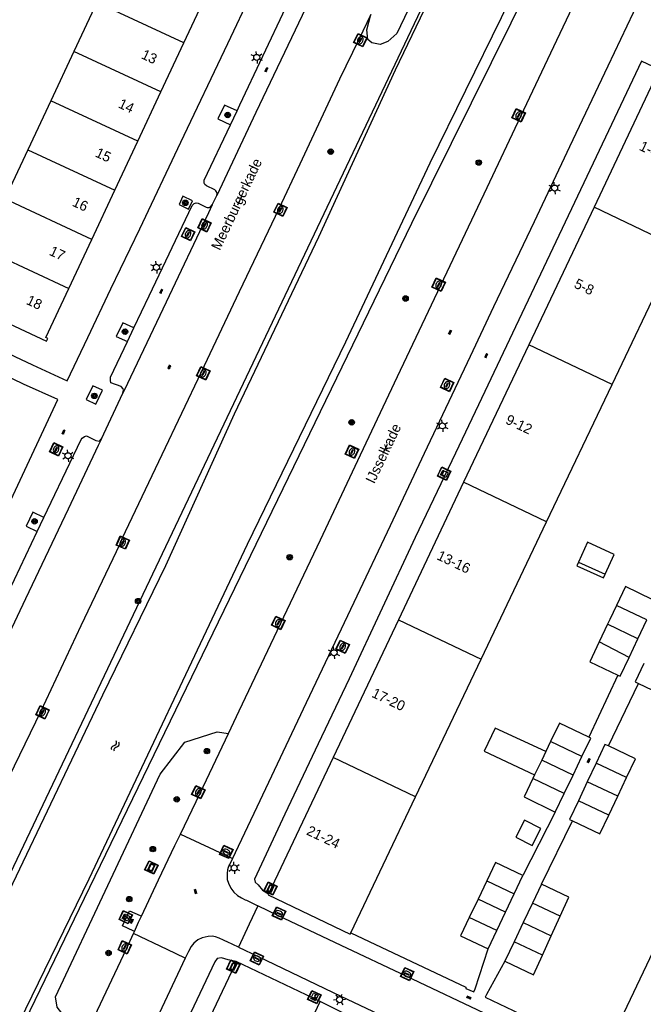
# Model space of a CAD drawing. Header units: metres. Extents: x 93870 to 95789, y 463036 to 464040.
# Tile 272 of 344: x 95333 to 95395, y 463088 to 463186. Entities that reach past the tile are written whole.
import ezdxf
from ezdxf.enums import TextEntityAlignment as Align

# ---------------------------------------------------------------- set-up
doc = ezdxf.new("R2010")
doc.units = ezdxf.units.M
doc.header["$LTSCALE"] = 25.4
for name, color, linetype in [('B_BEBOUWINGSGRENS_0', 1, 'Continuous'), ('B_LUIFEL_1', 200, 'Continuous'), ('B_TUSSENMUUR_0', 7, 'Continuous'), ('Q_BOOM_0', 3, 'Continuous'), ('Q_BRANDKRAAN_0', 5, 'Continuous'), ('Q_CAI-KAST_0', 10, 'Continuous'), ('Q_ELEKTRAKAST_0', 7, 'Continuous'), ('Q_INSPECTIE_OF_RIOOLPUT_0', 253, 'Continuous'), ('Q_KOLK_0', 254, 'Continuous'), ('Q_LICHTMAST_0', 2, 'Continuous'), ('Q_STRAATNAAMBORD_0', 7, 'Continuous'), ('S_GBKN_SYMBOOL_GV_GROOT_0', 7, 'Continuous'), ('S_GBKN_SYMBOOL_OV_GROOT_0', 7, 'Continuous'), ('S_GBKN_SYMBOOL_WATER_0', 7, 'Continuous'), ('T_CULTUURGRENS_0', 76, 'Continuous'), ('T_HEK_0', 57, 'Continuous'), ('T_WALBESCHERMING_0', 45, 'Continuous'), ('V_WEGGRENS_0', 7, 'Continuous'), ('Z_GBKN_HUISNUMMER_0', 252, 'Continuous'), ('Z_STRAATNAAM_0', 252, 'Continuous')]:
    doc.layers.add(name, color=color, linetype=linetype)

# ---------------------------------------------------------------- blocks, each defined once
blk = doc.blocks.new('Q_STRAATNAAMBORD')
for points in [[(-0.5, 0.5), (0.5, 0.5), (0.5, -0.5), (-0.5, -0.5)], [(-0.369, 0.22), (0.358, 0.22), (0.358, -0.214), (-0.369, -0.214)]]:
    blk.add_lwpolyline(points, close=True)
for points in [[(-0.442, 0.464), (0.438, 0.464, -0.414214), (0.459, 0.442), (0.459, -0.437, -0.414214), (0.438, -0.459), (-0.442, -0.459, -0.414214), (-0.463, -0.437), (-0.463, 0.442), (-0.463, 0.444), (-0.463, 0.446), (-0.463, 0.448), (-0.462, 0.45), (-0.461, 0.451), (-0.46, 0.453), (-0.459, 0.455), (-0.458, 0.456), (-0.457, 0.457), (-0.456, 0.459), (-0.454, 0.46), (-0.453, 0.461), (-0.451, 0.462), (-0.449, 0.462), (-0.447, 0.463), (-0.446, 0.463), (-0.444, 0.464), (-0.442, 0.464)], [(-0.287, 0.16), (0.281, 0.16, -0.414214), (0.303, 0.139), (0.303, -0.134, -0.414214), (0.281, -0.156), (-0.287, -0.156, -0.414214), (-0.308, -0.134), (-0.308, 0.139), (-0.308, 0.14), (-0.308, 0.142), (-0.307, 0.144), (-0.307, 0.146), (-0.306, 0.148), (-0.305, 0.149), (-0.304, 0.151), (-0.303, 0.152), (-0.302, 0.154), (-0.3, 0.155), (-0.299, 0.156), (-0.297, 0.157), (-0.296, 0.158), (-0.294, 0.159), (-0.292, 0.159), (-0.29, 0.16), (-0.288, 0.16), (-0.287, 0.16)]]:
    blk.add_lwpolyline(points, format="xyb")
blk = doc.blocks.new('Q_CAI-KAST')
for points in [[(-0.5, 0.5), (0.5, 0.5), (0.5, -0.5), (-0.5, -0.5)], [(-0.262, 0.264), (0.25, 0.264), (0.25, 0.187), (-0.262, 0.187)], [(-0.262, 0.107), (0.25, 0.107), (0.25, -0.332), (-0.262, -0.332)]]:
    blk.add_lwpolyline(points, close=True)
blk.add_lwpolyline([(-0.442, 0.464), (0.438, 0.464, -0.414214), (0.459, 0.442), (0.459, -0.437, -0.414214), (0.438, -0.459), (-0.442, -0.459, -0.414214), (-0.463, -0.437), (-0.463, 0.442), (-0.463, 0.444), (-0.463, 0.446), (-0.463, 0.448), (-0.462, 0.45), (-0.461, 0.451), (-0.46, 0.453), (-0.459, 0.455), (-0.458, 0.456), (-0.457, 0.457), (-0.456, 0.459), (-0.454, 0.46), (-0.453, 0.461), (-0.451, 0.462), (-0.449, 0.462), (-0.447, 0.463), (-0.446, 0.463), (-0.444, 0.464), (-0.442, 0.464)], format="xyb")
blk.add_circle((-0.177, -0.034), 0.0354)
blk = doc.blocks.new('Q_ELEKTRAKAST')
for points in [[(-0.5, 0.5), (0.5, 0.5), (0.5, -0.5), (-0.5, -0.5)], [(-0.262, 0.264), (0.25, 0.264), (0.25, 0.187), (-0.262, 0.187)], [(-0.262, 0.107), (0.25, 0.107), (0.25, -0.332), (-0.262, -0.332)]]:
    blk.add_lwpolyline(points, close=True)
blk.add_lwpolyline([(-0.442, 0.464), (0.438, 0.464, -0.414214), (0.459, 0.442), (0.459, -0.437, -0.414214), (0.438, -0.459), (-0.442, -0.459, -0.414214), (-0.463, -0.437), (-0.463, 0.442), (-0.463, 0.444), (-0.463, 0.446), (-0.463, 0.448), (-0.462, 0.45), (-0.461, 0.451), (-0.46, 0.453), (-0.459, 0.455), (-0.458, 0.456), (-0.457, 0.457), (-0.456, 0.459), (-0.454, 0.46), (-0.453, 0.461), (-0.451, 0.462), (-0.449, 0.462), (-0.447, 0.463), (-0.446, 0.463), (-0.444, 0.464), (-0.442, 0.464)], format="xyb")
blk.add_lwpolyline([(-0.177, 0.001, -1), (-0.177, -0.069, -1)], format="xyb", close=True)
blk.add_lwpolyline([(0.044, 0.088), (-0.056, -0.112), (0.044, -0.112), (-0.056, -0.312)])
blk = doc.blocks.new('Q_LICHTMAST')
for points in [[(-0.26, 0.15), (-0.52, 0.3)], [(0, 0.3), (0, 0.6)], [(0.26, 0.15), (0.52, 0.3)], [(-0.26, -0.15), (-0.52, -0.3)], [(0, -0.3), (0, -0.6)], [(0.26, -0.15), (0.52, -0.3)]]:
    blk.add_lwpolyline(points)
blk.add_circle((0, 0), 0.3)
blk = doc.blocks.new('Q_KOLK')
blk.add_lwpolyline([(-0.5, 0.5), (0.5, 0.5), (0.5, -0.5), (-0.5, -0.5)], close=True)
for points in [[(-0.442, 0.464), (0.438, 0.464, -0.414214), (0.459, 0.442), (0.459, -0.437, -0.414214), (0.438, -0.459), (-0.442, -0.459, -0.414214), (-0.463, -0.437), (-0.463, 0.442, -0.414214), (-0.442, 0.464)], [(-0.345, 0.105, 0.380426), (-0.276, -0.18)], [(-0.008, 0.266, 0.240218), (-0.345, 0.105)], [(-0.194, 0.045, 0.853344), (-0.194, -0.032)], [(0.331, 0.111, 0.240191), (-0.008, 0.266)], [(0.185, -0.032, 0.849746), (0.185, 0.045)], [(0.267, -0.176, 0.380426), (0.331, 0.111)], [(-0.276, -0.18, 0.148452), (0.012, -0.257)], [(0.012, -0.257, 0.131742), (0.267, -0.176)]]:
    blk.add_lwpolyline(points, format="xyb")
for points in [[(-0.194, 0.045), (0.185, 0.045)], [(0.185, -0.032), (-0.194, -0.032)]]:
    blk.add_lwpolyline(points)
blk = doc.blocks.new('Q_BRANDKRAAN')
blk.add_lwpolyline([(-0.5, 0.5), (0.5, 0.5), (0.5, -0.5), (-0.5, -0.5)], close=True)
for points in [[(-0.442, 0.464), (0.438, 0.464, -0.414214), (0.459, 0.442), (0.459, -0.437, -0.414214), (0.438, -0.459), (-0.442, -0.459, -0.414214), (-0.463, -0.437), (-0.463, 0.442), (-0.463, 0.444), (-0.463, 0.446), (-0.463, 0.448), (-0.462, 0.45), (-0.461, 0.451), (-0.46, 0.453), (-0.459, 0.455), (-0.458, 0.456), (-0.457, 0.457), (-0.456, 0.459), (-0.454, 0.46), (-0.453, 0.461), (-0.451, 0.462), (-0.449, 0.462), (-0.447, 0.463), (-0.446, 0.463), (-0.444, 0.464), (-0.442, 0.464)], [(-0.345, 0.105, 0.380426), (-0.276, -0.18)], [(-0.008, 0.266, 0.240218), (-0.345, 0.105)], [(-0.194, 0.045, 0.853344), (-0.194, -0.032)], [(0.331, 0.111, 0.240191), (-0.008, 0.266)], [(0.185, -0.032, 0.849746), (0.185, 0.045)], [(0.267, -0.176, 0.380426), (0.331, 0.111)], [(-0.276, -0.18, 0.148452), (0.012, -0.257)], [(0.012, -0.257, 0.131742), (0.267, -0.176)]]:
    blk.add_lwpolyline(points, format="xyb")
for points in [[(-0.194, 0.045), (0.185, 0.045)], [(0.185, -0.032), (-0.194, -0.032)]]:
    blk.add_lwpolyline(points)
blk = doc.blocks.new('Q_INSPECTIE_OF_RIOOLPUT')
blk.add_lwpolyline([(-0.5, 0.5), (0.5, 0.5), (0.5, -0.5), (-0.5, -0.5)], close=True)
for points in [[(-0.442, 0.464), (0.438, 0.464, -0.414214), (0.459, 0.442), (0.459, -0.437, -0.414214), (0.438, -0.459), (-0.442, -0.459, -0.414214), (-0.463, -0.437), (-0.463, 0.442), (-0.463, 0.444), (-0.463, 0.446), (-0.463, 0.448), (-0.462, 0.45), (-0.461, 0.451), (-0.46, 0.453), (-0.459, 0.455), (-0.458, 0.456), (-0.457, 0.457), (-0.456, 0.459), (-0.454, 0.46), (-0.453, 0.461), (-0.451, 0.462), (-0.449, 0.462), (-0.447, 0.463), (-0.446, 0.463), (-0.444, 0.464), (-0.442, 0.464)], [(-0.345, 0.105, 0.380426), (-0.276, -0.18)], [(-0.008, 0.266, 0.240218), (-0.345, 0.105)], [(-0.194, 0.045, 0.853344), (-0.194, -0.032)], [(0.331, 0.111, 0.240191), (-0.008, 0.266)], [(0.185, -0.032, 0.849746), (0.185, 0.045)], [(0.267, -0.176, 0.380426), (0.331, 0.111)], [(-0.276, -0.18, 0.148452), (0.012, -0.257)], [(0.012, -0.257, 0.131742), (0.267, -0.176)]]:
    blk.add_lwpolyline(points, format="xyb")
for points in [[(-0.194, 0.045), (0.185, 0.045)], [(0.185, -0.032), (-0.194, -0.032)]]:
    blk.add_lwpolyline(points)
blk = doc.blocks.new('Q_BOOM')
for radius in [0.27, 0.18, 0.09]:
    blk.add_circle((0, 0), radius)
blk = doc.blocks.new('S_GBKN_SYMBOOL_WATER')
for points in [[(-0.5, 0.15), (-0.438, 0.212), (-0.312, 0.275), (-0.188, 0.275), (-0.062, 0.212), (0, 0.15), (0.062, 0.087), (0.188, 0.025), (0.312, 0.025), (0.438, 0.087), (0.5, 0.15)], [(-0.5, -0.15), (-0.438, -0.087), (-0.312, -0.025), (-0.188, -0.025), (-0.062, -0.087), (0, -0.15), (0.062, -0.212), (0.188, -0.275), (0.312, -0.275), (0.438, -0.212), (0.5, -0.15)]]:
    blk.add_lwpolyline(points)
blk = doc.blocks.new('S_GBKN_SYMBOOL_OV_GROOT')
for points in [[(-0.21875, 0.0625), (0.21875, 0.0625)], [(-0.21875, 0), (0.21875, 0)], [(-0.1875, 0.0625), (-0.1875, 0)], [(-0.125, 0.09375), (-0.125, 0.0625)], [(-0.125, 0), (-0.125, -0.0625)], [(-0.0625, 0.0625), (-0.0625, 0)], [(0, 0.09375), (0, 0.0625)], [(0, 0), (0, -0.0625)], [(0.0625, 0.0625), (0.0625, 0)], [(0.125, 0.09375), (0.125, 0.0625)], [(0.125, 0), (0.125, -0.0625)], [(0.1875, 0.0625), (0.1875, 0)], [(-0.21875, -0.0625), (0.21875, -0.0625)], [(-0.1875, -0.0625), (-0.1875, -0.09375)], [(-0.0625, -0.0625), (-0.0625, -0.09375)], [(0.0625, -0.0625), (0.0625, -0.09375)], [(0.1875, -0.0625), (0.1875, -0.09375)]]:
    blk.add_lwpolyline(points)
blk = doc.blocks.new('S_GBKN_SYMBOOL_GV_GROOT')
for points in [[(-0.1875, 0.03125), (-0.09375, 0.09375)], [(-0.1875, -0.0625), (0.0625, 0.09375)], [(-0.1875, 0.09375), (0.125, -0.09375)], [(-0.1875, 0), (-0.03125, -0.09375)], [(-0.125, -0.09375), (0.1875, 0.09375)], [(-0.0625, 0.09375), (0.1875, -0.0625)], [(0.03125, -0.09375), (0.1875, 0)], [(0.09375, 0.09375), (0.1875, 0.03125)]]:
    blk.add_lwpolyline(points)
blk = doc.blocks.new('LDN_BLOK7_AUTOCAD_OD_1_FMEBLOCK10')
at = {"layer": 'T_CULTUURGRENS_0'}
blk.add_line((3.061, 15.629), (-43.908, -83.094), dxfattribs=at)
blk.add_lwpolyline([(-35.889, -83.094), (-32.578, -76.263), (-7.174, -23.853), (25.202, 42.943), (42.932, 78.654), (43.664, 80.922), (43.908, 82.093), (43.494, 83.094)], dxfattribs=at)
blk = doc.blocks.new('LDN_BLOK7_AUTOCAD_OD_1_FMEBLOCK28')
at = {"layer": 'T_WALBESCHERMING_0'}
blk.add_lwpolyline([(-35.278, -82.217), (-22.879, -56.237), (-13.99, -37.781), (-5.861, -21.042), (9.826, 12.049), (19.545, 32.073), (27.883, 49.771), (34.949, 64.157), (42.025, 79.331), (42.18, 79.896), (42.184, 80.315), (42, 81.451), (41.812, 82.217)], dxfattribs=at)

msp = doc.modelspace()

# ---------------------------------------------------------------- linework, layer by layer
at = {"layer": 'B_BEBOUWINGSGRENS_0'}
for p, q in [((95340.707, 463187.39), (95338.431, 463182.53)), ((95349.304, 463183.394), (95351.579, 463188.254)), ((95347.028, 463178.534), (95349.304, 463183.394)), ((95338.431, 463182.53), (95336.156, 463177.67)), ((95396.35, 463180.74), (95389.898, 463167.135)), ((95344.752, 463173.673), (95347.028, 463178.534)), ((95336.156, 463177.67), (95333.88, 463172.81)), ((95342.477, 463168.813), (95344.752, 463173.673)), ((95333.88, 463172.81), (95331.605, 463167.95)), ((95340.201, 463163.953), (95342.477, 463168.813)), ((95389.898, 463167.135), (95383.447, 463153.53)), ((95337.926, 463159.093), (95340.201, 463163.953)), ((95391.682, 463149.596), (95398.161, 463163.188)), ((95383.447, 463153.53), (95376.995, 463139.925)), ((95385.202, 463136.004), (95391.682, 463149.596)), ((95376.995, 463139.925), (95370.543, 463126.32)), ((95378.723, 463122.413), (95385.202, 463136.004)), ((95390.989, 463130.821), (95391.895, 463132.784)), ((95388.356, 463132.036), (95390.989, 463130.821)), ((95370.543, 463126.32), (95364.092, 463112.715)), ((95394.25, 463124.45), (95395.135, 463126.305)), ((95391.24, 463125.884), (95390.409, 463124.14)), ((95393.364, 463122.593), (95394.25, 463124.45)), ((95372.244, 463108.821), (95378.723, 463122.413)), ((95385.603, 463114.278), (95385.138, 463113.307)), ((95364.092, 463112.715), (95357.688, 463099.211)), ((95387.82, 463110.97), (95388.694, 463112.799)), ((95390.105, 463112.142), (95389.23, 463110.285)), ((95384.02, 463110.972), (95383.85, 463110.616)), ((95386.945, 463109.141), (95387.82, 463110.97)), ((95392.24, 463108.865), (95393.115, 463110.723)), ((95389.23, 463110.285), (95388.355, 463108.427)), ((95365.821, 463095.347), (95372.244, 463108.821)), ((95386.07, 463107.31), (95386.945, 463109.141)), ((95391.365, 463107.008), (95392.24, 463108.865)), ((95381.997, 463099.214), (95382.85, 463101.02)), ((95379.28, 463100.501), (95378.42, 463098.693)), ((95384.71, 463100.18), (95383.803, 463098.277)), ((95387.42, 463098.9), (95384.71, 463100.18)), ((95378.42, 463098.693), (95377.559, 463096.881)), ((95381.14, 463097.4), (95381.997, 463099.214)), ((95386.555, 463096.996), (95387.42, 463098.9)), ((95383.803, 463098.277), (95382.895, 463096.369)), ((95380.285, 463095.59), (95381.14, 463097.4)), ((95385.67, 463095.048), (95386.555, 463096.996)), ((95397.418, 463097.101), (95390.97, 463083.51)), ((95382.895, 463096.369), (95381.986, 463094.461)), ((95379.43, 463093.78), (95380.285, 463095.59)), ((95384.807, 463093.148), (95385.67, 463095.048)), ((95381.986, 463094.461), (95381.079, 463092.557)), ((95362.81, 463088.57), (95354.49, 463092.51))]:
    msp.add_line(p, q, dxfattribs=at)
for points in [[(95329.329, 463163.089), (95327.065, 463158.253), (95326.875, 463158.343), (95326.743, 463158.064), (95335.707, 463153.868), (95335.839, 463154.147), (95335.65, 463154.233), (95337.926, 463159.093)], [(95391.895, 463132.784), (95389.261, 463133.999), (95388.356, 463132.036)], [(95395.637, 463128.343), (95393.01, 463129.6), (95392.124, 463127.741)], [(95392.124, 463127.741), (95391.456, 463126.338), (95391.24, 463125.884)], [(95390.409, 463124.14), (95389.47, 463122.17), (95392.269, 463120.84)], [(95392.269, 463120.84), (95392.48, 463120.74), (95393.364, 463122.593)], [(95394.835, 463121.993), (95393.97, 463120.17), (95394.29, 463120.018)], [(95394.29, 463120.018), (95396.99, 463118.74), (95397.851, 463120.567)], [(95385.138, 463113.307), (95380.119, 463115.589), (95379.036, 463113.34), (95384.02, 463110.972)], [(95389.389, 463114.717), (95386.48, 463116.11), (95385.603, 463114.278)], [(95388.694, 463112.799), (95389.57, 463114.63), (95389.389, 463114.717)], [(95391.32, 463113.84), (95390.98, 463114), (95390.105, 463112.142)], [(95393.115, 463110.723), (95393.99, 463112.58), (95391.32, 463113.84)], [(95383.85, 463110.616), (95382.98, 463108.8), (95386.07, 463107.31)], [(95388.355, 463108.427), (95387.48, 463106.57), (95387.775, 463106.431)], [(95387.775, 463106.431), (95390.49, 463105.15), (95391.365, 463107.008)], [(95382.85, 463101.02), (95380.14, 463102.31), (95379.28, 463100.501)], [(95357.688, 463099.211), (95357.64, 463099.11), (95365.77, 463095.24), (95365.821, 463095.347)], [(95377.559, 463096.881), (95376.694, 463095.062), (95379.43, 463093.78)], [(95381.079, 463092.557), (95383.92, 463091.195), (95384.807, 463093.148)], [(95354.49, 463092.51), (95354.314, 463092.138), (95347.995, 463078.79)], [(95356.315, 463074.85), (95358.595, 463073.77), (95361.254, 463079.386), (95358.974, 463080.466), (95362.81, 463088.57)]]:
    msp.add_lwpolyline(points, dxfattribs=at)
at = {"layer": 'B_LUIFEL_1'}
msp.add_line((95390.821, 463130.458), (95390.989, 463130.821), dxfattribs=at)
for points in [[(95388.356, 463132.036), (95388.188, 463131.672), (95390.821, 463130.458)], [(95383.762, 463103.998), (95384.628, 463105.689), (95383.025, 463106.51), (95382.159, 463104.818), (95383.762, 463103.998)]]:
    msp.add_lwpolyline(points, dxfattribs=at)
at = {"layer": 'B_TUSSENMUUR_0'}
for p, q in [((95349.304, 463183.394), (95340.707, 463187.39)), ((95347.028, 463178.534), (95338.431, 463182.53)), ((95344.752, 463173.673), (95336.156, 463177.67)), ((95333.88, 463172.81), (95342.477, 463168.813)), ((95340.201, 463163.953), (95331.605, 463167.95)), ((95398.161, 463163.188), (95389.898, 463167.135)), ((95329.329, 463163.089), (95337.926, 463159.093)), ((95391.682, 463149.596), (95383.447, 463153.53)), ((95385.202, 463136.004), (95376.995, 463139.925)), ((95395.135, 463126.305), (95392.124, 463127.741)), ((95370.543, 463126.32), (95378.723, 463122.413)), ((95394.25, 463124.45), (95391.24, 463125.884)), ((95393.364, 463122.593), (95390.409, 463124.14)), ((95388.694, 463112.799), (95385.603, 463114.278)), ((95385.138, 463113.307), (95384.726, 463112.44)), ((95372.244, 463108.821), (95364.092, 463112.715)), ((95384.726, 463112.44), (95384.02, 463110.972)), ((95387.82, 463110.97), (95384.726, 463112.44)), ((95393.115, 463110.723), (95390.105, 463112.142)), ((95386.945, 463109.141), (95383.85, 463110.616)), ((95392.24, 463108.865), (95389.23, 463110.285)), ((95391.365, 463107.008), (95388.355, 463108.427)), ((95379.28, 463100.501), (95381.997, 463099.214)), ((95381.14, 463097.4), (95378.42, 463098.693)), ((95386.555, 463096.996), (95383.803, 463098.277)), ((95380.285, 463095.59), (95377.559, 463096.881)), ((95382.895, 463096.369), (95385.67, 463095.048)), ((95384.807, 463093.148), (95381.986, 463094.461))]:
    msp.add_line(p, q, dxfattribs=at)
at = {"layer": 'T_CULTUURGRENS_0'}
for points in [[(95390.159, 463205.719), (95389.183, 463206.67), (95387.695, 463207.499), (95386.28, 463207.768), (95383.84, 463207.402), (95382, 463206.093), (95349.726, 463138.255)], [(95376.628, 463204.779), (95377.49, 463204.928), (95378.006, 463204.764), (95378.308, 463204.273), (95378.523, 463202.597), (95377.194, 463199.032), (95375.64, 463195.279), (95370.399, 463184.301), (95369.496, 463183.524), (95368.722, 463183.238), (95367.904, 463183.401), (95367.517, 463183.728), (95367.431, 463184.669), (95367.811, 463186.19)], [(95339.344, 463084.724), (95336.76, 463088.002), (95336.607, 463089.016), (95346.975, 463111.04), (95349.415, 463114.228), (95352.617, 463115.242), (95353.733, 463115.091)]]:
    msp.add_lwpolyline(points, dxfattribs=at)
at = {"layer": 'T_HEK_0'}
for p, q in [((95392.269, 463120.84), (95389.389, 463114.717)), ((95391.32, 463113.84), (95394.29, 463120.018)), ((95386.07, 463107.31), (95382.85, 463101.02)), ((95384.71, 463100.18), (95387.775, 463106.431))]:
    msp.add_line(p, q, dxfattribs=at)
at = {"layer": 'T_WALBESCHERMING_0'}
msp.add_lwpolyline([(95387.606, 463203.966), (95387.12, 463204.588), (95386.681, 463204.963), (95385.603, 463205.517), (95385.063, 463205.696), (95384.151, 463205.731), (95382.146, 463204.966), (95381.748, 463204.65), (95370.233, 463180.679), (95362.649, 463164.18), (95354.289, 463146.654), (95347.511, 463131.649), (95341.276, 463118.856), (95327.538, 463090.178), (95322.585, 463079.588), (95315.104, 463063.124)], dxfattribs=at)
at = {"layer": 'V_WEGGRENS_0'}
for p, q in [((95396.35, 463180.74), (95394.604, 463181.574)), ((95353.929, 463175.284), (95354.584, 463176.657)), ((95352.113, 463167.365), (95352.573, 463168.302)), ((95343.72, 463153.835), (95344.363, 463155.186)), ((95341.159, 463144.208), (95343.273, 463148.745)), ((95334.803, 463135.052), (95335.454, 463136.427)), ((95344.331, 463095.286), (95344.425, 463095.496)), ((95378.125, 463089.805), (95379.43, 463093.78)), ((95381.079, 463092.557), (95379.262, 463089.262)), ((95374.174, 463082.901), (95362.81, 463088.57))]:
    msp.add_line(p, q, dxfattribs=at)
for points in [[(95353.733, 463115.091), (95354.783, 463117.315), (95358.863, 463125.911), (95362.823, 463134.217), (95366.787, 463142.636), (95370.463, 463150.377), (95374.742, 463159.414), (95379.334, 463169.098), (95382.641, 463176.136), (95386.206, 463183.67), (95390.332, 463192.359), (95392.367, 463196.628), (95394.584, 463201.402), (95395.547, 463203.415), (95396.006, 463204.431)], [(95402.058, 463203.819), (95400.974, 463201.523), (95398.776, 463196.917), (95395.039, 463189.019), (95391.276, 463181.096), (95387.462, 463173.111), (95383.96, 463165.688), (95379.961, 463157.264), (95377.631, 463152.349), (95373.097, 463142.783), (95369.711, 463135.608), (95366.117, 463128.028), (95361.423, 463118.093), (95356.526, 463107.785), (95354.394, 463103.281), (95354.128, 463102.725)], [(95337.762, 463149.97), (95339.801, 463154.232), (95342.099, 463159.054), (95344.941, 463164.985), (95349.001, 463173.562), (95353.661, 463183.328), (95358.36, 463193.238), (95361.184, 463198.986)], [(95363.666, 463191.676), (95361.027, 463186.1), (95356.435, 463176.496), (95352.573, 463168.302)], [(95354.584, 463176.657), (95354.863, 463177.242), (95359.416, 463186.871), (95359.589, 463187.232)], [(95367.811, 463186.19), (95366.624, 463183.718), (95364.726, 463179.792), (95360.788, 463171.406), (95358.7, 463166.977), (95354.785, 463158.746), (95351.038, 463150.831), (95347.131, 463142.633), (95343.173, 463134.331), (95343.069, 463134.03), (95342.968, 463133.805), (95339.104, 463125.734), (95335.144, 463117.299), (95332.007, 463110.771), (95327.791, 463101.871), (95326.601, 463099.428), (95325.112, 463096.247), (95324.849, 463095.717)], [(95394.604, 463181.574), (95391.316, 463174.694), (95384.898, 463161.124), (95378.476, 463147.58), (95376.208, 463142.798), (95372.192, 463134.446), (95365.66, 463120.498), (95362.617, 463114.038), (95359.31, 463107.098), (95356.294, 463100.674)], [(95354.584, 463176.657), (95353.341, 463177.229), (95352.687, 463175.878), (95353.929, 463175.284)], [(95352.573, 463168.302), (95352.592, 463168.475), (95352.547, 463168.651), (95352.489, 463168.759), (95352.378, 463168.847), (95351.542, 463169.235), (95351.373, 463169.379), (95351.32, 463169.498), (95351.307, 463169.656), (95351.316, 463169.81), (95353.929, 463175.284)], [(95348.832, 463167.415), (95349.764, 463166.924), (95350.161, 463167.748), (95349.223, 463168.23), (95348.832, 463167.415)], [(95352.113, 463167.365), (95351.755, 463166.581), (95347.556, 463157.755), (95343.415, 463148.989), (95343.273, 463148.745)], [(95344.363, 463155.186), (95345.881, 463158.377), (95350.132, 463167.296), (95350.326, 463167.49), (95350.522, 463167.567), (95350.733, 463167.527), (95351.509, 463167.141), (95351.634, 463167.115), (95351.804, 463167.118), (95351.97, 463167.189), (95352.113, 463167.365)], [(95316.253, 463160.045), (95334.336, 463151.538), (95337.762, 463149.97)], [(95336.836, 463148.101), (95333.46, 463149.625), (95315.435, 463158.341)], [(95344.363, 463155.186), (95343.284, 463155.709), (95342.626, 463154.342), (95343.72, 463153.835)], [(95343.273, 463148.745), (95343.331, 463149.022), (95343.295, 463149.177), (95343.123, 463149.397), (95342.088, 463149.774), (95342.045, 463149.983), (95342.055, 463150.337), (95343.72, 463153.835)], [(95339.641, 463148.1), (95340.617, 463147.64), (95341.262, 463149.019), (95340.295, 463149.472), (95339.641, 463148.1)], [(95309.836, 463090.949), (95313.986, 463099.812), (95318.641, 463109.622), (95320.936, 463114.462), (95323.156, 463119.14), (95325.463, 463123.97), (95327.925, 463129.178), (95332.41, 463138.634), (95336.836, 463148.101)], [(95335.454, 463136.427), (95336.173, 463137.945), (95339.135, 463144.152), (95339.249, 463144.303), (95339.483, 463144.439), (95339.675, 463144.509), (95340.605, 463144.053), (95340.957, 463144.003), (95341.159, 463144.208)], [(95341.159, 463144.208), (95340.844, 463143.547), (95337.858, 463137.28), (95333.644, 463128.393), (95330.051, 463120.85), (95326.099, 463112.577), (95322.321, 463104.336), (95318.218, 463095.711), (95316.643, 463092.532)], [(95335.454, 463136.427), (95334.377, 463136.972), (95333.721, 463135.589), (95334.803, 463135.052)], [(95331.858, 463128.832), (95331.988, 463129.105), (95334.803, 463135.052)], [(95348.986, 463105.111), (95350.942, 463109.176), (95353.733, 463115.091)], [(95345.11, 463097.007), (95346.787, 463100.6), (95348.421, 463103.993), (95348.986, 463105.111)], [(95348.986, 463105.111), (95352.314, 463103.567), (95354.128, 463102.725)], [(95354.128, 463102.725), (95353.691, 463101.811), (95353.634, 463101.576), (95353.593, 463101.212), (95353.609, 463100.646), (95353.728, 463100.255), (95353.969, 463099.772), (95354.266, 463099.372), (95354.621, 463099.044), (95355.007, 463098.812), (95355.378, 463098.632)], [(95356.294, 463100.674), (95356.372, 463100.376), (95356.667, 463100.093), (95357.097, 463099.566), (95357.688, 463099.211)], [(95356.616, 463098.02), (95355.774, 463096.206), (95354.73, 463093.957)], [(95355.378, 463098.632), (95355.494, 463098.576), (95356.616, 463098.02)], [(95399.907, 463077.45), (95398.584, 463078.093), (95397.932, 463078.419), (95391.982, 463081.253), (95385.291, 463084.451), (95379.664, 463087.121), (95371.312, 463091.067), (95364.88, 463094.095), (95358.627, 463097.06), (95356.616, 463098.02)], [(95344.425, 463095.496), (95344.288, 463095.557), (95343.233, 463096.043), (95343.938, 463097.537), (95344.976, 463097.068), (95345.11, 463097.007)], [(95344.425, 463095.496), (95344.835, 463096.417), (95345.11, 463097.007)], [(95339.344, 463084.724), (95339.609, 463085.282), (95343.651, 463093.792), (95344.331, 463095.286)], [(95349.451, 463092.858), (95347.644, 463093.715), (95344.331, 463095.286)], [(95353.359, 463094.583), (95353.232, 463094.638), (95352.821, 463094.836), (95352.449, 463094.961), (95352.104, 463095.018), (95351.706, 463094.999), (95351.133, 463094.88), (95350.708, 463094.664), (95350.297, 463094.328), (95350.047, 463093.993), (95349.78, 463093.518), (95349.451, 463092.858)], [(95365.821, 463095.347), (95377.219, 463089.983), (95377.204, 463089.864), (95377.996, 463089.534), (95378.125, 463089.805)], [(95354.73, 463093.957), (95353.582, 463094.485), (95353.359, 463094.583)], [(95354.73, 463093.957), (95356.651, 463093.033), (95364.847, 463089.081), (95373.559, 463084.961), (95378.46, 463082.651), (95383.344, 463080.32), (95395.956, 463074.324), (95396.159, 463074.221), (95396.515, 463074.05), (95396.954, 463073.783), (95397.328, 463073.529), (95397.654, 463073.286), (95398.044, 463072.958), (95398.416, 463072.563), (95398.664, 463072.227), (95398.939, 463071.766), (95398.994, 463071.661)], [(95349.451, 463092.858), (95346.644, 463086.899), (95343.086, 463079.428), (95340.383, 463073.695), (95337.21, 463067.077), (95336.199, 463064.911), (95333.629, 463059.487), (95330.48, 463052.857), (95326.909, 463045.3), (95324.173, 463039.532)], [(95354.49, 463092.51), (95353.686, 463092.673), (95353.044, 463092.892), (95352.614, 463092.817), (95352.375, 463092.48)], [(95352.375, 463092.48), (95349.399, 463086.231), (95345.798, 463078.611), (95342.984, 463072.691), (95339.854, 463065.944), (95338.176, 463062.466)], [(95379.262, 463089.262), (95379.133, 463088.991), (95390.915, 463083.395), (95390.97, 463083.51)]]:
    msp.add_lwpolyline(points, dxfattribs=at)
at = {"layer": 'Z_STRAATNAAM_0'}
for p, q in [((95354.637, 463167.382), (95355.066, 463168.285)), ((95369.027, 463142.79), (95369.456, 463143.693))]:
    msp.add_line(p, q, dxfattribs=at)

# ---------------------------------------------------------------- block references
at = {"layer": 'Q_BOOM_0'}
for p, rotation in [((95353.648, 463176.247), 64.4961723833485), ((95363.843, 463172.623), 64.55718168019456), ((95378.498, 463171.551), 64.83221019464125), ((95349.459, 463167.564), 152.2186606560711), ((95371.252, 463158.101), 64.66254595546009), ((95343.492, 463154.816), 64.29634758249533), ((95340.456, 463148.47), 64.93308640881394), ((95365.919, 463145.857), 64.59817024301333), ((95334.535, 463136.06), 64.62355687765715), ((95359.782, 463132.511), 64.5098844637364), ((95344.784, 463128.172), 64.5567905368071), ((95351.595, 463113.336), 64.73966099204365), ((95348.612, 463108.563), 64.30403289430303), ((95346.242, 463103.639), 64.28547689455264), ((95343.903, 463098.697), 155.6850989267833), ((95341.863, 463093.366), 64.59365523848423)]:
    msp.add_blockref('Q_BOOM', p, dxfattribs=dict(at, rotation=rotation))
at = {"layer": 'Q_BRANDKRAAN_0'}
for p, rotation in [((95336.682, 463143.18), 64.48937617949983), ((95365.032, 463123.654), 64.71062104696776)]:
    msp.add_blockref('Q_BRANDKRAAN', p, dxfattribs=dict(at, rotation=rotation))
at = {"layer": 'Q_CAI-KAST_0', "rotation": 64.31975538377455}
msp.add_blockref('Q_CAI-KAST', (95375.062, 463140.777), dxfattribs=at)
at = {"layer": 'Q_ELEKTRAKAST_0'}
for p, rotation in [((95343.561, 463096.903), 64.73795876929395), ((95362.228, 463088.996), 154.6597448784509)]:
    msp.add_blockref('Q_ELEKTRAKAST', p, dxfattribs=dict(at, rotation=rotation))
at = {"layer": 'Q_INSPECTIE_OF_RIOOLPUT_0'}
for p, rotation in [((95351.362, 463165.334), 64.55706946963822), ((95349.735, 463164.47), 64.51646008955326), ((95375.358, 463149.552), 64.64043719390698), ((95353.514, 463103.359), 155.1007994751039)]:
    msp.add_blockref('Q_INSPECTIE_OF_RIOOLPUT', p, dxfattribs=dict(at, rotation=rotation))
at = {"layer": 'Q_KOLK_0'}
for p, rotation in [((95366.78, 463183.647), 64.35070616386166), ((95382.441, 463176.217), 64.83221019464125), ((95358.866, 463166.874), 64.56232981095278), ((95374.524, 463159.468), 64.66254595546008), ((95351.243, 463150.705), 64.51848113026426), ((95365.95, 463142.95), 64.78707867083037), ((95343.277, 463133.955), 65.82521804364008), ((95358.659, 463126.012), 64.5098844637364), ((95335.332, 463117.169), 64.33360469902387), ((95350.747, 463109.273), 64.73966099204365), ((95358.732, 463097.278), 154.6309832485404), ((95343.461, 463093.922), 65.52715756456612), ((95356.538, 463092.823), 154.3124697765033), ((95371.41, 463091.28), 154.7902970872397)]:
    msp.add_blockref('Q_KOLK', p, dxfattribs=dict(at, rotation=rotation))
at = {"layer": 'Q_LICHTMAST_0'}
for p, rotation in [((95356.527, 463181.947), 64.69322756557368), ((95385.996, 463169.022), 64.74314370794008), ((95346.6, 463161.186), 64.51646008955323), ((95374.898, 463145.505), 64.64043719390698), ((95337.845, 463142.547), 64.48937617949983), ((95364.169, 463123.057), 64.71062104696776), ((95354.29, 463101.78), 64.44668964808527), ((95364.716, 463088.746), 154.6900213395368)]:
    msp.add_blockref('Q_LICHTMAST', p, dxfattribs=dict(at, rotation=rotation))
at = {"layer": 'Q_STRAATNAAMBORD_0'}
for p, rotation in [((95346.1, 463101.829), 64.28547689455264), ((95357.884, 463099.742), 64.62829540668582), ((95354.204, 463092.017), 64.66692622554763)]:
    msp.add_blockref('Q_STRAATNAAMBORD', p, dxfattribs=dict(at, rotation=rotation))
at = {"layer": 'S_GBKN_SYMBOOL_GV_GROOT_0', "rotation": 64.71426173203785}
msp.add_blockref('S_GBKN_SYMBOOL_GV_GROOT', (95347.884, 463151.329), dxfattribs=at)
at = {"layer": 'S_GBKN_SYMBOOL_OV_GROOT_0'}
for p, rotation in [((95357.487, 463180.743), 64.69322756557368), ((95347.079, 463158.818), 64.55706946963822), ((95375.663, 463154.776), 64.66254595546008), ((95379.239, 463152.465), 64.6362878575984), ((95337.411, 463144.9), 64.94302959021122), ((95389.375, 463112.408), 64.77065110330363), ((95350.474, 463099.447), 106.9275130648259), ((95344.172, 463096.521), 64.73795876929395), ((95377.521, 463088.943), 157.3801350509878)]:
    msp.add_blockref('S_GBKN_SYMBOOL_OV_GROOT', p, dxfattribs=dict(at, rotation=rotation))
at = {"layer": 'S_GBKN_SYMBOOL_WATER_0', "rotation": 64.63641010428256}
msp.add_blockref('S_GBKN_SYMBOOL_WATER', (95342.541, 463113.831), dxfattribs=at)
at = {"layer": 'T_CULTUURGRENS_0'}
msp.add_blockref('LDN_BLOK7_AUTOCAD_OD_1_FMEBLOCK10', (95346.665, 463122.626), dxfattribs=at)
at = {"layer": 'T_WALBESCHERMING_0'}
msp.add_blockref('LDN_BLOK7_AUTOCAD_OD_1_FMEBLOCK28', (95345.794, 463121.749), dxfattribs=at)

# ---------------------------------------------------------------- texts
at = {"layer": 'Z_GBKN_HUISNUMMER_0', "linetype": 'Continuous'}
for s, rotation, p in [('13', 334.9, (95345.902, 463182.024)), ('14', 334.9, (95343.626, 463177.164)), ('1-4', 334.6, (95395.383, 463172.866)), ('15', 334.9, (95341.35, 463172.303)), ('16', 334.9, (95339.075, 463167.443)), ('17', 334.9, (95336.799, 463162.583)), ('5-8', 334.6, (95388.931, 463159.261)), ('18', 334.9, (95334.524, 463157.723)), ('9-12', 334.6, (95382.48, 463145.656)), ('13-16', 334.6, (95376.028, 463132.051)), ('17-20', 334.6, (95369.576, 463118.446)), ('21-24', 334.6, (95363.125, 463104.841))]:
    msp.add_text(s, height=1, rotation=rotation, dxfattribs=at).set_placement(p, align=Align.MIDDLE)
at = {"layer": 'Z_STRAATNAAM_0', "linetype": 'Continuous'}
for s, p in [('Meerburgerkade', (95354.637, 463167.382)), ('IJsselkade', (95369.027, 463142.79))]:
    msp.add_text(s, height=1, rotation=64.5884, dxfattribs=at).set_placement(p, align=Align.MIDDLE)

doc.saveas('drawing.dxf')
